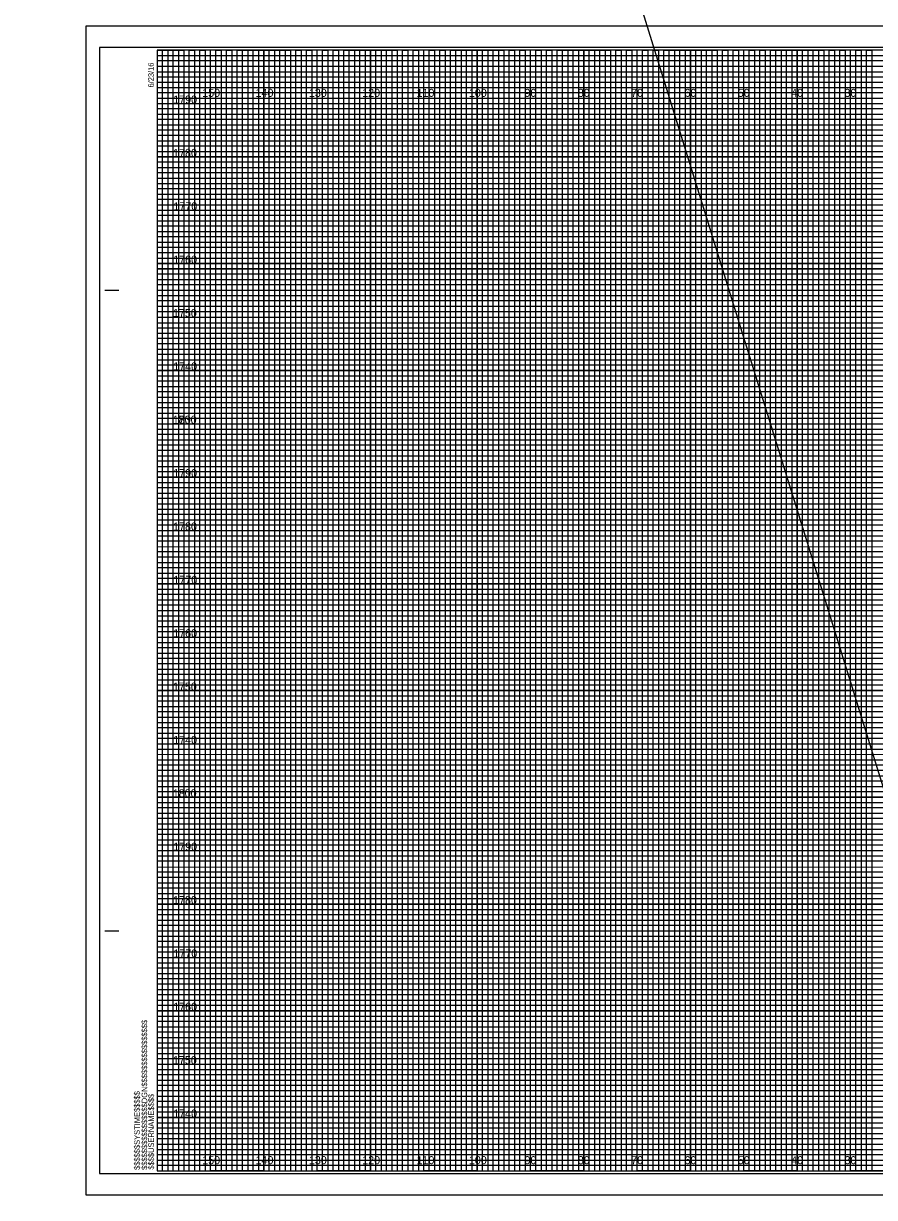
# Model space of a CAD drawing. Extents: x -419 to 4739, y -630 to 13534.
# Drawn here: x 464.5 to 624.1, y 3067.5 to 3287.5 of the extents above; entities that cross this region are included whole.
import ezdxf

# ---------------------------------------------------------------- set-up
doc = ezdxf.new("R2010")
doc.units = 0
for name, color, linetype in [('Old_Level_62', 7, 'Continuous'), ('Pattern 1', 7, 'Continuous'), ('Pattern 18', 7, 'Continuous'), ('Pattern 4', 7, 'Continuous'), ('Pattern 5', 7, 'Continuous'), ('Prop Dimension', 7, 'Continuous'), ('Prop Horizontal Alignment', 7, 'Continuous'), ('Raster_Level_0', 7, 'Continuous'), ('Scratch_Level_0', 7, 'Continuous'), ('Scratch_Level_3', 7, 'Continuous'), ('Scratch_Level_5', 7, 'Continuous')]:
    doc.layers.add(name, color=color, linetype=linetype)

msp = doc.modelspace()

# ---------------------------------------------------------------- linework, layer by layer
at = {"layer": 'Old_Level_62'}
for p, q in [((479.78, 3237.54), (482.28, 3237.54)), ((479.88, 3237.54), (482.38, 3237.54)), ((479.78, 3117.54), (482.28, 3117.54)), ((479.88, 3117.54), (482.38, 3117.54)), ((489.58, 3072.54), (489.58, 3072.54)), ((489.58, 3072.54), (489.58, 3072.54)), ((489.58, 3072.54), (489.58, 3072.54)), ((489.58, 3072.54), (489.58, 3072.54)), ((489.58, 3072.54), (489.58, 3072.54)), ((489.58, 3072.54), (489.58, 3072.54)), ((489.58, 3072.54), (489.58, 3072.54))]:
    msp.add_line(p, q, dxfattribs=at)
msp.add_lwpolyline([(809.58, 3282.54), (489.58, 3282.54), (489.58, 3072.54), (809.58, 3072.54)], close=True, dxfattribs=at)
at = {"layer": 'Pattern 18'}
msp.add_line((-76.07, 5407.18), (1796.19, -630.13), dxfattribs=at)
msp.add_lwpolyline([(476.18, 3068.04), (812.88, 3068.04), (812.88, 3287.04), (476.18, 3287.04)], close=True, dxfattribs=at)
at = {"layer": 'Pattern 4'}
for p, q in [((489.58, 3281.54), (749.58, 3281.54)), ((749.58, 3280.52), (489.58, 3280.52)), ((489.58, 3280.52), (489.58, 3279.54)), ((489.58, 3279.54), (749.58, 3279.54)), ((749.58, 3278.43), (489.58, 3278.43)), ((489.58, 3278.43), (489.58, 3276.54)), ((489.58, 3276.54), (809.58, 3276.54))]:
    msp.add_line(p, q, dxfattribs=at)
for points in [[(489.58, 3275.54), (759.58, 3275.54), (809.58, 3275.54), (809.58, 3274.54), (489.58, 3274.54)], [(489.58, 3273.54), (809.58, 3273.54), (809.58, 3271.54), (489.58, 3271.54)], [(489.58, 3270.54), (809.58, 3270.54), (809.58, 3269.54), (489.58, 3269.52)], [(489.58, 3268.54), (809.58, 3268.54), (809.58, 3266.54), (489.58, 3266.54)], [(489.58, 3265.54), (809.58, 3265.54), (809.58, 3264.54), (489.58, 3264.54)], [(489.58, 3263.54), (809.58, 3263.54), (809.58, 3261.54), (489.58, 3261.54)], [(489.58, 3260.54), (809.58, 3260.54), (809.58, 3259.54), (489.58, 3259.54)], [(489.58, 3258.54), (809.58, 3258.54), (809.58, 3256.54), (489.58, 3256.54)], [(489.58, 3255.54), (809.58, 3255.54), (809.58, 3254.54), (489.58, 3254.54)], [(489.58, 3253.54), (809.58, 3253.54), (809.58, 3251.54), (489.58, 3251.54)], [(489.58, 3250.54), (809.58, 3250.54), (809.58, 3249.54), (489.58, 3249.54)], [(489.58, 3248.54), (809.58, 3248.54), (809.58, 3246.49), (809.58, 3245.54), (809.58, 3244.54), (489.58, 3244.54)], [(489.58, 3246.54), (809.58, 3246.54), (809.58, 3245.54), (489.58, 3245.54)], [(489.58, 3243.54), (809.58, 3243.54), (809.58, 3241.54), (489.58, 3241.57)], [(489.58, 3241.57), (809.58, 3241.54), (809.58, 3240.54), (489.58, 3240.54)], [(489.58, 3239.54), (809.58, 3239.54), (809.58, 3238.54), (489.58, 3238.54)], [(489.58, 3236.54), (809.58, 3236.54), (809.58, 3235.54), (489.58, 3235.54)], [(489.58, 3234.54), (809.58, 3234.54), (809.58, 3233.54), (489.58, 3233.54)], [(489.51, 3231.43), (809.58, 3231.43), (809.58, 3230.42), (489.51, 3230.42)], [(489.58, 3229.54), (809.58, 3229.54), (809.58, 3228.54), (489.58, 3228.54)], [(489.58, 3226.54), (809.58, 3226.54), (809.58, 3225.54), (489.58, 3225.54)], [(489.58, 3224.54), (809.58, 3224.54), (809.58, 3223.54), (489.58, 3223.54)], [(489.58, 3221.54), (809.58, 3221.54), (809.58, 3220.54), (489.58, 3220.54)], [(489.58, 3219.54), (809.58, 3219.54), (809.58, 3218.54), (489.58, 3218.54)], [(489.58, 3216.54), (809.58, 3216.54), (809.58, 3215.54), (489.58, 3215.54)], [(489.58, 3214.54), (809.58, 3214.54), (809.58, 3213.54), (489.58, 3213.54)], [(489.58, 3211.54), (809.58, 3211.54), (809.57, 3210.52), (489.58, 3210.54)], [(489.58, 3209.54), (809.58, 3209.54), (809.58, 3208.54), (489.58, 3208.54)], [(489.58, 3206.54), (809.58, 3206.54), (809.58, 3205.54), (489.58, 3205.54)], [(489.58, 3204.54), (809.58, 3204.54), (809.58, 3203.54), (489.58, 3203.54)], [(489.58, 3201.54), (809.58, 3201.54), (809.58, 3200.54), (489.58, 3200.54)], [(489.58, 3199.54), (809.58, 3199.54), (809.58, 3198.54), (489.58, 3198.54)], [(489.58, 3196.54), (809.58, 3196.54), (809.58, 3195.54), (489.58, 3195.54)], [(489.58, 3194.54), (809.58, 3194.54), (809.58, 3193.54), (489.58, 3193.54)], [(489.58, 3191.54), (809.58, 3191.54), (809.58, 3190.54), (489.58, 3190.54)], [(489.58, 3189.53), (809.65, 3189.45), (809.58, 3188.54), (489.58, 3188.54)], [(489.58, 3186.54), (809.58, 3186.54), (809.58, 3185.54), (489.58, 3185.54)], [(489.58, 3184.54), (809.58, 3184.54), (809.58, 3183.54), (489.58, 3183.54)], [(489.58, 3181.54), (809.58, 3181.54), (809.58, 3180.54), (489.58, 3180.54)], [(489.58, 3179.54), (809.58, 3179.54), (809.58, 3178.54), (489.58, 3178.54)], [(489.58, 3176.54), (809.58, 3176.54), (809.58, 3175.54), (489.58, 3175.54)], [(489.58, 3174.54), (809.58, 3174.54), (809.58, 3173.54), (489.58, 3173.54)], [(489.58, 3171.54), (809.58, 3171.54), (809.58, 3170.54), (489.58, 3170.54)], [(489.58, 3169.54), (809.58, 3169.54), (809.58, 3168.54), (489.58, 3168.54)], [(489.58, 3166.54), (809.58, 3166.54), (809.58, 3165.54), (489.58, 3165.54)], [(489.58, 3164.54), (809.58, 3164.54), (809.58, 3163.54), (489.58, 3163.54)], [(489.58, 3161.54), (809.58, 3161.54), (809.58, 3160.54), (489.58, 3160.54)], [(489.58, 3159.54), (809.58, 3159.54), (809.58, 3158.54), (489.58, 3158.54)], [(489.58, 3156.54), (809.58, 3156.54), (809.58, 3155.54), (489.58, 3155.54)], [(489.58, 3154.54), (809.58, 3154.54), (809.58, 3153.54), (489.58, 3153.54)], [(489.58, 3151.54), (809.58, 3151.54), (809.57, 3150.52), (489.58, 3150.54)], [(489.58, 3149.54), (809.58, 3149.54), (809.58, 3148.54), (489.58, 3148.54)], [(489.58, 3146.54), (809.58, 3146.54), (809.58, 3145.54), (489.58, 3145.54)], [(489.58, 3144.54), (809.58, 3144.54), (809.58, 3143.54), (489.58, 3143.54)], [(489.58, 3141.54), (809.58, 3141.54), (809.58, 3140.54), (489.58, 3140.54)], [(489.58, 3139.54), (809.58, 3139.54), (809.58, 3138.54), (489.58, 3138.54)], [(489.58, 3136.54), (809.58, 3136.54), (809.58, 3135.54), (489.58, 3135.54)], [(489.58, 3134.54), (809.58, 3134.54), (809.58, 3133.54), (489.58, 3133.54)], [(489.58, 3131.54), (809.58, 3131.54), (809.58, 3130.54), (489.58, 3130.54)], [(489.58, 3129.53), (809.65, 3129.45), (809.58, 3128.54), (489.58, 3128.54)], [(489.58, 3126.54), (809.58, 3126.54), (809.58, 3125.54), (489.58, 3125.54)], [(489.58, 3124.54), (809.58, 3124.54), (809.58, 3123.54), (489.58, 3123.54)], [(489.58, 3121.54), (809.58, 3121.54), (809.58, 3120.54), (489.58, 3120.54)], [(489.58, 3119.54), (809.58, 3119.54), (809.58, 3118.54), (489.58, 3118.54)], [(489.58, 3116.54), (809.58, 3116.54), (809.58, 3115.54), (489.58, 3115.54)], [(489.58, 3114.54), (809.58, 3114.54), (809.58, 3113.54), (489.58, 3113.54)], [(489.58, 3111.54), (809.58, 3111.54), (809.58, 3110.54), (489.58, 3110.54)], [(489.58, 3109.54), (809.58, 3109.54), (809.58, 3108.54), (489.58, 3108.54)], [(489.58, 3106.54), (809.58, 3106.54), (809.58, 3105.54), (489.58, 3105.54)], [(489.58, 3104.54), (809.58, 3104.54), (809.58, 3103.54), (489.58, 3103.54)], [(489.58, 3101.54), (809.58, 3101.54), (809.58, 3100.54), (489.58, 3100.54)], [(489.58, 3099.54), (809.58, 3099.54), (809.58, 3098.54), (489.58, 3098.54)], [(489.58, 3096.54), (809.58, 3096.54), (809.58, 3095.54), (489.58, 3095.54)], [(489.58, 3094.54), (809.58, 3094.54), (809.58, 3093.54), (489.58, 3093.54)], [(489.58, 3091.54), (809.58, 3091.54), (809.58, 3090.54), (489.58, 3090.54)], [(489.58, 3089.54), (809.58, 3089.54), (809.58, 3088.54), (489.58, 3088.54)], [(489.58, 3086.54), (809.58, 3086.54), (809.58, 3085.54), (489.58, 3085.54)], [(489.58, 3084.54), (809.58, 3084.54), (809.58, 3083.54), (489.58, 3083.54)], [(489.58, 3081.54), (809.58, 3081.54), (809.58, 3080.54), (489.58, 3080.54)], [(489.58, 3079.54), (809.58, 3079.54), (809.58, 3078.54), (489.58, 3078.54)], [(489.58, 3076.54), (809.58, 3076.54), (809.58, 3075.54), (489.58, 3075.54)], [(489.58, 3074.54), (809.58, 3074.54), (809.58, 3073.54), (489.58, 3073.54)]]:
    msp.add_lwpolyline(points, dxfattribs=at)
at = {"layer": 'Pattern 5'}
for p, q in [((812.88, 3287.04), (476.18, 3287.04)), ((476.18, 3287.04), (476.18, 3068.04)), ((476.18, 3068.04), (812.88, 3068.04))]:
    msp.add_line(p, q, dxfattribs=at)
at = {"layer": 'Prop Dimension'}
for points in [[(489.58, 3072.54), (490.58, 3072.54), (490.58, 3282.54), (491.58, 3282.54), (491.58, 3072.54)], [(491.58, 3072.54), (492.58, 3072.54), (492.58, 3282.54), (493.58, 3282.54), (493.58, 3072.54)], [(494.58, 3072.54), (495.58, 3072.54), (495.58, 3282.54), (496.58, 3282.54), (496.58, 3072.54)], [(496.58, 3072.54), (497.58, 3072.54), (497.58, 3282.54), (498.58, 3282.54), (498.58, 3072.54)], [(499.58, 3072.54), (500.58, 3072.54), (500.58, 3282.54), (501.58, 3282.54), (501.58, 3072.54)], [(501.58, 3072.54), (502.58, 3072.54), (502.58, 3282.54), (503.58, 3282.54), (503.58, 3072.54)], [(504.58, 3072.54), (505.58, 3072.54), (505.58, 3282.54), (506.58, 3282.54), (506.58, 3072.54)], [(506.58, 3072.54), (507.58, 3072.54), (507.58, 3282.54), (508.58, 3282.54), (508.58, 3072.54)], [(509.58, 3072.54), (510.58, 3072.54), (510.58, 3282.54), (511.58, 3282.54), (511.58, 3072.54)], [(511.58, 3072.54), (512.58, 3072.54), (512.58, 3282.54), (513.58, 3282.54), (513.58, 3072.54)], [(514.58, 3072.54), (515.58, 3072.54), (515.58, 3282.54), (516.58, 3282.54), (516.58, 3072.54)], [(516.58, 3072.54), (517.58, 3072.54), (517.58, 3282.54), (518.58, 3282.54), (518.58, 3072.54)], [(519.58, 3072.54), (520.58, 3072.54), (520.58, 3282.54), (521.58, 3282.54), (521.58, 3072.54)], [(521.58, 3072.54), (522.58, 3072.54), (522.58, 3282.54), (523.58, 3282.54), (523.58, 3072.54)], [(524.58, 3072.54), (525.58, 3072.54), (525.58, 3282.54), (526.58, 3282.54), (526.58, 3072.54)], [(526.58, 3072.54), (527.58, 3072.54), (527.58, 3282.54), (528.58, 3282.54), (528.58, 3072.54)], [(529.58, 3072.54), (530.58, 3072.54), (530.58, 3282.54), (531.58, 3282.54), (531.58, 3072.54)], [(531.58, 3072.54), (532.58, 3072.54), (532.58, 3282.54), (533.58, 3282.54), (533.58, 3072.54)], [(534.58, 3072.54), (535.58, 3072.54), (535.58, 3282.54), (536.58, 3282.54), (536.58, 3072.54)], [(536.58, 3072.54), (537.58, 3072.54), (537.58, 3282.54), (538.58, 3282.54), (538.58, 3072.54)], [(539.58, 3072.54), (540.58, 3072.54), (540.58, 3282.54), (541.58, 3282.54), (541.58, 3072.54)], [(541.58, 3072.54), (542.58, 3072.54), (542.58, 3282.54), (543.58, 3282.54), (543.58, 3072.54)], [(544.58, 3072.54), (545.58, 3072.54), (545.58, 3282.54), (546.58, 3282.54), (546.58, 3072.54)], [(546.58, 3072.54), (547.58, 3072.54), (547.58, 3282.54), (548.58, 3282.54), (548.58, 3072.54)], [(549.58, 3072.54), (550.58, 3072.54), (550.58, 3282.54), (551.58, 3282.54), (551.58, 3072.54)], [(551.58, 3072.54), (552.58, 3072.54), (552.58, 3282.54), (553.58, 3282.54), (553.58, 3072.54)], [(554.58, 3072.54), (555.58, 3072.54), (555.58, 3282.54), (556.58, 3282.54), (556.58, 3072.54)], [(556.58, 3072.54), (557.58, 3072.54), (557.58, 3282.54), (558.58, 3282.54), (558.58, 3072.54)], [(559.58, 3072.54), (560.58, 3072.54), (560.58, 3282.54), (561.58, 3282.54), (561.58, 3072.54)], [(561.58, 3072.54), (562.58, 3072.54), (562.58, 3282.54), (563.58, 3282.54), (563.58, 3072.54)], [(564.58, 3072.54), (565.58, 3072.54), (565.58, 3282.54), (566.58, 3282.54), (566.58, 3072.54)], [(566.58, 3072.54), (567.58, 3072.54), (567.58, 3282.54), (568.58, 3282.54), (568.58, 3072.54)], [(569.58, 3072.54), (570.58, 3072.54), (570.58, 3282.54), (571.58, 3282.54), (571.58, 3072.54)], [(571.58, 3072.54), (572.58, 3072.54), (572.58, 3282.54), (573.58, 3282.54), (573.58, 3072.54)], [(574.58, 3072.54), (575.58, 3072.54), (575.58, 3282.54), (576.58, 3282.54), (576.58, 3072.54)], [(576.58, 3072.54), (577.58, 3072.54), (577.58, 3282.54), (578.58, 3282.54), (578.58, 3072.54)], [(579.58, 3072.54), (580.58, 3072.54), (580.58, 3282.54), (581.58, 3282.54), (581.58, 3072.54)], [(581.58, 3072.54), (582.58, 3072.54), (582.58, 3282.54), (583.58, 3282.54), (583.58, 3072.54)], [(584.58, 3072.54), (585.58, 3072.54), (585.58, 3282.54), (586.58, 3282.54), (586.58, 3072.54)], [(586.58, 3072.54), (587.58, 3072.54), (587.58, 3282.54), (588.58, 3282.54), (588.58, 3072.54)], [(589.58, 3072.54), (590.58, 3072.54), (590.58, 3282.54), (591.58, 3282.54), (591.58, 3072.54)], [(591.58, 3072.54), (592.58, 3072.54), (592.58, 3282.54), (593.58, 3282.54), (593.58, 3072.54)], [(594.58, 3072.54), (595.58, 3072.54), (595.58, 3282.54), (596.58, 3282.54), (596.58, 3072.54)], [(596.58, 3072.54), (597.58, 3072.54), (597.58, 3282.54), (598.58, 3282.54), (598.58, 3072.54)], [(599.58, 3072.54), (600.58, 3072.54), (600.58, 3282.54), (601.58, 3282.54), (601.58, 3072.54)], [(601.58, 3072.54), (602.58, 3072.54), (602.58, 3282.54), (603.58, 3282.54), (603.58, 3072.54)], [(604.58, 3072.54), (605.58, 3072.54), (605.58, 3282.54), (606.58, 3282.54), (606.58, 3072.54)], [(606.58, 3072.54), (607.58, 3072.54), (607.58, 3282.54), (608.58, 3282.54), (608.58, 3072.54)], [(609.58, 3072.54), (610.58, 3072.54), (610.58, 3282.54), (611.58, 3282.54), (611.58, 3072.54)], [(611.58, 3072.54), (612.58, 3072.54), (612.58, 3282.54), (613.58, 3282.54), (613.58, 3072.54)], [(614.58, 3072.54), (615.58, 3072.54), (615.58, 3282.54), (616.58, 3282.54), (616.58, 3072.54)], [(616.58, 3072.54), (617.58, 3072.54), (617.58, 3282.54), (618.58, 3282.54), (618.58, 3072.54)], [(619.58, 3072.54), (620.58, 3072.54), (620.58, 3282.54), (621.58, 3282.54), (621.58, 3072.54)], [(621.58, 3072.54), (622.58, 3072.54), (622.58, 3282.54), (623.58, 3282.54), (623.58, 3072.54)]]:
    msp.add_lwpolyline(points, dxfattribs=at)
at = {"layer": 'Prop Horizontal Alignment'}
for points in [[(489.58, 3282.54), (494.58, 3282.54), (494.58, 3072.54), (504.58, 3072.54), (504.58, 3282.54), (514.58, 3282.54), (514.58, 3072.54), (524.58, 3072.54), (524.58, 3282.54), (534.58, 3282.54), (534.58, 3072.54), (544.58, 3072.54), (544.58, 3282.54), (554.58, 3282.54), (554.58, 3072.54), (564.58, 3072.54), (564.58, 3282.54), (574.58, 3282.54), (574.58, 3072.54), (584.58, 3072.54), (584.58, 3282.54), (594.58, 3282.54), (594.58, 3072.54), (604.58, 3072.54), (604.58, 3282.54), (614.58, 3282.54), (614.58, 3072.54), (624.58, 3072.54)], [(489.58, 3277.54), (764.58, 3277.54)], [(489.58, 3257.54), (809.58, 3257.54), (809.58, 3267.54), (489.58, 3267.54)], [(489.58, 3237.54), (809.58, 3237.54), (809.58, 3247.54), (489.58, 3247.54)], [(489.58, 3217.54), (809.58, 3217.54), (809.58, 3227.54), (489.58, 3227.54)], [(489.58, 3197.54), (809.58, 3197.54), (809.58, 3207.54), (489.58, 3207.54)], [(489.58, 3177.54), (809.58, 3177.54), (809.58, 3187.54), (489.58, 3187.54)], [(489.58, 3157.54), (809.58, 3157.54), (809.58, 3167.54), (489.58, 3167.54)], [(489.58, 3137.54), (809.58, 3137.54), (809.58, 3147.54), (489.58, 3147.54)], [(489.58, 3117.54), (809.58, 3117.54), (809.58, 3127.54), (489.58, 3127.54)], [(489.58, 3097.54), (809.58, 3097.54), (809.58, 3107.54), (489.58, 3107.54)], [(489.58, 3077.54), (809.58, 3077.54), (809.58, 3087.54), (489.58, 3087.54)]]:
    msp.add_lwpolyline(points, dxfattribs=at)
at = {"layer": 'Scratch_Level_0'}
for p, q in [((499.58, 3072.54), (499.58, 3282.54)), ((509.58, 3072.54), (509.58, 3282.54)), ((519.58, 3072.54), (519.58, 3282.54)), ((529.58, 3072.54), (529.58, 3282.54)), ((539.58, 3072.54), (539.58, 3282.54)), ((549.58, 3072.54), (549.58, 3282.54)), ((559.58, 3072.54), (559.58, 3282.54)), ((569.58, 3072.54), (569.58, 3282.54)), ((579.58, 3072.54), (579.58, 3282.54)), ((589.58, 3072.54), (589.58, 3282.54)), ((599.58, 3072.54), (599.58, 3282.54)), ((609.58, 3072.54), (609.58, 3282.54)), ((619.58, 3072.54), (619.58, 3282.54)), ((489.58, 3272.54), (809.58, 3272.54)), ((489.58, 3262.54), (809.58, 3262.54)), ((489.58, 3252.54), (809.58, 3252.54)), ((489.58, 3242.54), (809.58, 3242.54)), ((489.58, 3232.54), (809.58, 3232.54)), ((489.58, 3222.54), (809.58, 3222.54)), ((489.58, 3212.54), (809.58, 3212.54)), ((489.58, 3202.54), (809.58, 3202.54)), ((489.58, 3192.54), (809.58, 3192.54)), ((489.58, 3182.54), (809.58, 3182.54)), ((489.58, 3172.54), (809.58, 3172.54)), ((489.58, 3162.54), (809.58, 3162.54)), ((489.58, 3152.54), (809.58, 3152.54)), ((489.58, 3142.54), (809.58, 3142.54)), ((489.58, 3132.54), (809.58, 3132.54)), ((489.58, 3122.54), (809.58, 3122.54)), ((489.58, 3112.54), (809.58, 3112.54)), ((489.58, 3102.54), (809.58, 3102.54)), ((489.58, 3092.54), (809.58, 3092.54)), ((489.58, 3082.54), (809.58, 3082.54))]:
    msp.add_line(p, q, dxfattribs=at)
at = {"layer": 'Scratch_Level_3'}
for p, q in [((499.58, 3282.54), (489.58, 3282.54)), ((499.58, 3072.54), (499.58, 3282.54)), ((519.58, 3282.54), (509.58, 3282.54)), ((509.58, 3282.54), (509.58, 3072.54)), ((519.58, 3072.54), (519.58, 3282.54)), ((539.58, 3282.54), (529.58, 3282.54)), ((529.58, 3282.54), (529.58, 3072.54)), ((539.58, 3072.54), (539.58, 3282.54)), ((559.58, 3282.54), (549.58, 3282.54)), ((549.58, 3282.54), (549.58, 3072.54)), ((559.58, 3072.54), (559.58, 3282.54)), ((579.58, 3282.54), (569.58, 3282.54)), ((569.58, 3282.54), (569.58, 3072.54)), ((579.58, 3072.54), (579.58, 3282.54)), ((599.58, 3282.54), (589.58, 3282.54)), ((589.58, 3282.54), (589.58, 3072.54)), ((599.58, 3072.54), (599.58, 3282.54)), ((619.58, 3282.54), (609.58, 3282.54)), ((609.58, 3282.54), (609.58, 3072.54)), ((619.58, 3072.54), (619.58, 3282.54)), ((509.58, 3072.54), (499.58, 3072.54)), ((529.58, 3072.54), (519.58, 3072.54)), ((549.58, 3072.54), (539.58, 3072.54)), ((569.58, 3072.54), (559.58, 3072.54)), ((589.58, 3072.54), (579.58, 3072.54)), ((609.58, 3072.54), (599.58, 3072.54)), ((629.58, 3072.54), (619.58, 3072.54))]:
    msp.add_line(p, q, dxfattribs=at)
for points in [[(489.58, 3272.54), (809.58, 3272.54), (809.58, 3262.54), (489.58, 3262.54)], [(489.58, 3252.54), (809.58, 3252.54), (809.58, 3242.54), (489.58, 3242.54)], [(489.58, 3232.54), (809.58, 3232.54), (809.58, 3222.54), (489.58, 3222.54)], [(489.58, 3212.54), (809.58, 3212.54), (809.58, 3202.54), (489.58, 3202.54)], [(489.58, 3192.54), (809.58, 3192.54), (809.58, 3182.54), (489.58, 3182.54)], [(489.58, 3172.54), (809.58, 3172.54), (809.58, 3162.54), (489.58, 3162.54)], [(489.58, 3152.54), (809.58, 3152.54), (809.58, 3142.54), (489.58, 3142.54)], [(489.58, 3132.54), (809.58, 3132.54), (809.58, 3122.54), (489.58, 3122.54)], [(489.58, 3112.54), (809.58, 3112.54), (809.58, 3102.54), (489.58, 3102.54)], [(489.58, 3092.54), (809.58, 3092.54), (809.58, 3082.54), (489.58, 3082.54)]]:
    msp.add_lwpolyline(points, dxfattribs=at)
at = {"layer": 'Scratch_Level_5'}
msp.add_lwpolyline([(478.78, 3072.04), (811.98, 3072.04), (811.98, 3283.04), (478.78, 3283.04)], close=True, dxfattribs=at)

# ---------------------------------------------------------------- texts
at = {"layer": 'Old_Level_62'}
for s, p in [('6/23/16', (488.93, 3275.54)), ('$$$$$$$$$$$$$$$$DGN$$$$$$$$$$$$$$$$', (487.7, 3072.72)), ('$$$$$$SYSTIME$$$$$', (486.32, 3072.72)), ('$$$$USERNAME$$$$', (488.96, 3072.77))]:
    msp.add_text(s, height=1.05, rotation=90, dxfattribs=at).set_placement(p)
at = {"layer": 'Pattern 1'}
for s, p in [('1790', (492.58, 3272.54)), ('1780', (492.56, 3262.54)), ('1770', (492.62, 3252.54)), ('1760', (492.58, 3242.54)), ('1750', (492.53, 3232.54)), ('1740', (492.58, 3222.54)), ('1800', (492.5, 3212.54)), ('1730', (492.5, 3212.54)), ('1790', (492.58, 3202.54)), ('1780', (492.56, 3192.54)), ('1770', (492.62, 3182.54)), ('1760', (492.58, 3172.54)), ('1750', (492.53, 3162.54)), ('1740', (492.58, 3152.54)), ('1800', (492.5, 3142.54)), ('1790', (492.58, 3132.54)), ('1780', (492.56, 3122.54)), ('1770', (492.62, 3112.54)), ('1760', (492.58, 3102.54)), ('1750', (492.53, 3092.54)), ('1740', (492.58, 3082.54))]:
    msp.add_text(s, height=1.5, dxfattribs=at).set_placement(p)
at = {"layer": 'Raster_Level_0'}
for s, p in [('150', (498.02, 3273.79)), ('140', (508.02, 3273.79)), ('130', (518.02, 3273.79)), ('120', (528.02, 3273.79)), ('110', (538.2, 3273.79)), ('100', (548.02, 3273.79)), ('90', (558.44, 3273.79)), ('80', (568.44, 3273.79)), ('70', (578.44, 3273.79)), ('60', (588.44, 3273.79)), ('50', (598.44, 3273.79)), ('40', (608.44, 3273.79)), ('30', (618.44, 3273.79)), ('150', (498.02, 3073.79)), ('140', (508.02, 3073.79)), ('130', (518.02, 3073.79)), ('120', (528.02, 3073.79)), ('110', (538.2, 3073.79)), ('100', (548.02, 3073.79)), ('90', (558.44, 3073.79)), ('80', (568.44, 3073.79)), ('70', (578.44, 3073.79)), ('60', (588.44, 3073.79)), ('50', (598.44, 3073.79)), ('40', (608.44, 3073.79)), ('30', (618.44, 3073.79))]:
    msp.add_text(s, height=1.5, dxfattribs=at).set_placement(p)

doc.saveas('drawing.dxf')
